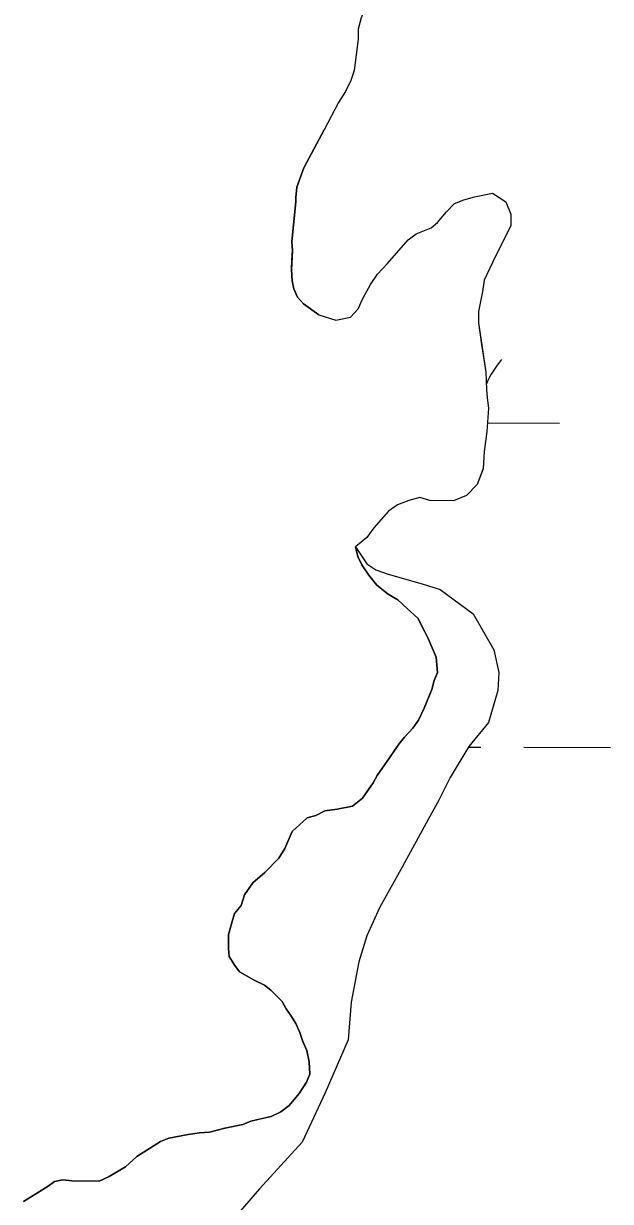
# Model space of a CAD drawing. Extents: x 3172297 to 3210190, y 958463 to 983887.
# Drawn here: x 3189888.6 to 3190105.7, y 972201.3 to 972637.6 of the extents above; entities that cross this region are included whole.
import ezdxf

# ---------------------------------------------------------------- set-up
doc = ezdxf.new("R2010")
doc.units = 0
for name, color, linetype in [('V-SITE-VEGE', 7, 'Continuous'), ('V-TOPO-SHOR', 7, 'Continuous'), ('V-WETL-SWMP', 7, 'Continuous')]:
    doc.layers.add(name, color=color, linetype=linetype)

msp = doc.modelspace()

# ---------------------------------------------------------------- linework, layer by layer
at = {"layer": 'V-SITE-VEGE'}
for p, q in [((3190013.43, 972639.69), (3190012.36, 972635.52)), ((3190012.39, 972631.8), (3190010.93, 972620.19)), ((3190012.36, 972635.52), (3190012.39, 972631.8)), ((3190010.93, 972620.19), (3190009.65, 972616.46)), ((3190009.65, 972616.46), (3190007.7, 972612.5)), ((3190007.7, 972612.5), (3190005.11, 972608.32)), ((3190005.11, 972608.32), (3189999.75, 972598.22)), ((3189999.75, 972598.22), (3189992.25, 972584.19)), ((3189992.25, 972584.19), (3189989.67, 972576.95)), ((3189989.67, 972576.95), (3189989.26, 972573.23)), ((3190055.48, 972573.43), (3190062.04, 972574.78)), ((3190062.04, 972574.78), (3190067.09, 972571.54)), ((3189989.27, 972571.69), (3189987.84, 972556.8)), ((3189989.26, 972573.23), (3189989.27, 972571.69)), ((3190045.01, 972567.88), (3190048.05, 972570.97)), ((3190048.05, 972570.97), (3190051.54, 972572.31)), ((3190051.54, 972572.31), (3190055.48, 972573.43)), ((3190067.09, 972571.54), (3190068.87, 972566.95)), ((3190041.75, 972563.92), (3190045.01, 972567.88)), ((3190068.87, 972566.95), (3190068.91, 972562.79)), ((3190033.9, 972559.7), (3190039.36, 972561.93)), ((3190039.36, 972561.93), (3190041.75, 972563.92)), ((3190068.91, 972562.79), (3190063.07, 972551.15)), ((3190023.25, 972548.69), (3190030.85, 972557.5)), ((3190030.85, 972557.5), (3190033.9, 972559.7)), ((3189988.08, 972553.52), (3189987.69, 972546.51)), ((3189987.84, 972556.8), (3189988.08, 972553.52)), ((3190019.55, 972544.72), (3190023.25, 972548.69)), ((3190063.07, 972551.15), (3190058.97, 972542.58)), ((3189987.69, 972546.51), (3189987.94, 972542.35)), ((3190016.95, 972540.98), (3190019.55, 972544.72)), ((3189987.94, 972542.35), (3189988.62, 972539.29)), ((3190014.14, 972535.71), (3190016.95, 972540.98)), ((3190058.97, 972542.58), (3190058.35, 972538.42)), ((3189988.62, 972539.29), (3189989.95, 972536.23)), ((3189989.95, 972536.23), (3189992.16, 972533.84)), ((3190012.42, 972531.97), (3190014.14, 972535.71)), ((3190058.35, 972538.42), (3190056.87, 972530.97)), ((3189992.16, 972533.84), (3189997.88, 972529.72)), ((3190009.59, 972528.89), (3190012.42, 972531.97)), ((3190056.87, 972530.97), (3190056.89, 972526.81)), ((3189997.88, 972529.72), (3190004.06, 972527.74)), ((3190004.06, 972527.74), (3190009.59, 972528.89)), ((3190056.89, 972526.81), (3190059.65, 972508.44)), ((3190059.65, 972508.44), (3190059.91, 972502.09)), ((3190059.91, 972502.09), (3190060.15, 972499.03)), ((3190060.15, 972499.03), (3190060.61, 972495.09)), ((3190060.61, 972495.09), (3190060.02, 972486.55)), ((3190060.02, 972486.55), (3190058.97, 972479.1)), ((3190058.97, 972479.1), (3190058.58, 972472.74)), ((3190058.58, 972472.74), (3190056.43, 972466.82)), ((3190056.43, 972466.82), (3190052.52, 972462.85)), ((3190035.23, 972462.08), (3190031.07, 972460.96)), ((3190038.96, 972461.01), (3190035.23, 972462.08)), ((3190052.52, 972462.85), (3190047.71, 972460.85)), ((3190023.66, 972456.96), (3190018.23, 972450.8)), ((3190026.93, 972459.39), (3190023.66, 972456.96)), ((3190031.07, 972460.96), (3190026.93, 972459.39)), ((3190047.71, 972460.85), (3190038.96, 972461.01)), ((3190018.23, 972450.8), (3190015.63, 972447.27)), ((3190015.63, 972447.27), (3190011.39, 972443.81)), ((3190011.39, 972443.81), (3190012.25, 972440.2)), ((3190012.25, 972440.2), (3190013.71, 972437.18)), ((3190013.71, 972437.18), (3190016.38, 972433.25)), ((3190016.38, 972433.25), (3190019.34, 972429.61)), ((3190019.34, 972429.61), (3190023.5, 972426.26)), ((3190023.5, 972426.26), (3190027.08, 972424.12)), ((3190027.08, 972424.12), (3190030.65, 972420.78)), ((3190030.65, 972420.78), (3190034.52, 972417.43)), ((3190034.52, 972417.43), (3190036.87, 972412.6)), ((3190036.87, 972412.6), (3190038.34, 972409.88)), ((3190038.34, 972409.88), (3190041.26, 972402.94)), ((3190041.26, 972402.94), (3190041.8, 972397.23)), ((3190041.8, 972397.23), (3190040.56, 972394.24)), ((3190040.56, 972394.24), (3190039.62, 972390.94)), ((3190039.62, 972390.94), (3190036.85, 972384.07)), ((3190036.85, 972384.07), (3190034.7, 972379.59)), ((3190034.7, 972379.59), (3190032.56, 972376.61)), ((3190032.56, 972376.61), (3190029.52, 972373.34)), ((3190027.39, 972370.66), (3190024.03, 972365.59)), ((3190029.52, 972373.34), (3190027.39, 972370.66)), ((3190024.03, 972365.59), (3190019.45, 972359.04)), ((3190017.92, 972356.35), (3190013.95, 972350.69)), ((3190019.45, 972359.04), (3190017.92, 972356.35)), ((3190010.31, 972347.73), (3190004.6, 972346.59)), ((3190013.95, 972350.69), (3190010.31, 972347.73)), ((3189993.45, 972343.41), (3189987.99, 972338.37)), ((3189996.76, 972344.27), (3189993.45, 972343.41)), ((3190000.09, 972346.04), (3189996.76, 972344.27)), ((3190004.6, 972346.59), (3190000.09, 972346.04)), ((3189987.99, 972338.37), (3189985.21, 972332.09)), ((3189985.21, 972332.09), (3189983.07, 972328.51)), ((3189983.07, 972328.51), (3189977.9, 972323.16)), ((3189977.9, 972323.16), (3189973.36, 972319.31)), ((3189973.36, 972319.31), (3189970.3, 972314.84)), ((3189970.3, 972314.84), (3189969.06, 972310.95)), ((3189969.06, 972310.95), (3189966.62, 972307.97)), ((3189965.69, 972304.98), (3189964.43, 972300.19)), ((3189966.62, 972307.97), (3189965.69, 972304.98)), ((3189964.43, 972300.19), (3189964.38, 972295.08)), ((3189964.38, 972295.08), (3189964.64, 972292.08)), ((3189964.64, 972292.08), (3189966.71, 972288.75)), ((3189966.71, 972288.75), (3189968.48, 972286.33)), ((3189968.48, 972286.33), (3189973.85, 972283.27)), ((3189973.85, 972283.27), (3189977.74, 972281.42)), ((3189977.74, 972281.42), (3189980.12, 972279.59)), ((3189980.12, 972279.59), (3189984.28, 972275.34)), ((3189984.28, 972275.34), (3189985.75, 972272.62)), ((3189985.75, 972272.62), (3189987.52, 972270.2)), ((3189987.52, 972270.2), (3189989.29, 972267.18)), ((3189989.29, 972267.18), (3189990.75, 972263.86)), ((3189990.75, 972263.86), (3189991.92, 972260.54)), ((3189991.92, 972260.54), (3189993.39, 972257.22)), ((3189993.39, 972257.22), (3189994.24, 972253.01)), ((3189994.24, 972253.01), (3189994.49, 972248.5)), ((3189994.49, 972248.5), (3189993.25, 972245.51)), ((3189993.25, 972245.51), (3189990.5, 972241.34)), ((3189990.5, 972241.34), (3189986.85, 972236.87)), ((3189983.82, 972234.5), (3189980.2, 972232.74)), ((3189986.85, 972236.87), (3189983.82, 972234.5)), ((3189969.66, 972229.86), (3189963.03, 972228.43)), ((3189972.67, 972231.02), (3189969.66, 972229.86)), ((3189980.2, 972232.74), (3189972.67, 972231.02)), ((3189949.49, 972226.18), (3189942.27, 972224.76)), ((3189953.7, 972226.73), (3189949.49, 972226.18)), ((3189957.31, 972226.99), (3189953.7, 972226.73)), ((3189963.03, 972228.43), (3189957.31, 972226.99)), ((3189939.25, 972223.59), (3189930.48, 972217.98)), ((3189942.27, 972224.76), (3189939.25, 972223.59)), ((3189930.48, 972217.98), (3189926.23, 972214.12)), ((3189926.23, 972214.12), (3189920.19, 972210.59)), ((3189900.04, 972208.71), (3189897.62, 972206.94)), ((3189903.06, 972209.28), (3189900.04, 972208.71)), ((3189906.35, 972208.94), (3189903.06, 972209.28)), ((3189916.56, 972208.83), (3189906.35, 972208.94)), ((3189920.19, 972210.59), (3189916.56, 972208.83)), ((3189897.62, 972206.94), (3189888.55, 972201.33))]:
    msp.add_line(p, q, dxfattribs=at)
at = {"layer": 'V-TOPO-SHOR'}
for points in [[(3190010.74, 972711.69), (3190012.1, 972705.57), (3190014.1, 972700.33), (3190017.46, 972690.07), (3190020.81, 972680.02), (3190025.5, 972666.26), (3190024.65, 972662.75), (3190023.36, 972659.02), (3190021.85, 972656.16), (3190017.96, 972649.79), (3190015.58, 972644.74), (3190013.43, 972639.69), (3190012.36, 972635.52), (3190012.39, 972631.8), (3190010.93, 972620.19), (3190009.65, 972616.46), (3190007.7, 972612.5), (3190005.11, 972608.32), (3189999.75, 972598.22)], [(3189997.88, 972529.72), (3189992.16, 972533.84), (3189989.95, 972536.23), (3189988.62, 972539.29), (3189987.94, 972542.35), (3189987.69, 972546.51), (3189987.89, 972549.79), (3189988.08, 972553.52), (3189987.84, 972556.8), (3189989.27, 972571.69), (3189989.26, 972573.23), (3189989.67, 972576.95), (3189992.25, 972584.19), (3189999.75, 972598.22)], [(3189997.88, 972529.72), (3190004.06, 972527.74), (3190009.59, 972528.89), (3190012.42, 972531.97), (3190014.14, 972535.71), (3190016.95, 972540.98), (3190019.55, 972544.72), (3190023.25, 972548.69), (3190030.85, 972557.5), (3190033.9, 972559.7), (3190039.36, 972561.93), (3190041.75, 972563.92), (3190045.01, 972567.88), (3190048.05, 972570.97), (3190051.54, 972572.31), (3190055.48, 972573.43), (3190062.04, 972574.78), (3190067.09, 972571.54), (3190068.87, 972566.95), (3190068.91, 972562.79), (3190065.45, 972555.76), (3190063.07, 972551.15), (3190058.97, 972542.58), (3190058.35, 972538.42), (3190056.86, 972530.97), (3190056.89, 972526.81), (3190058.04, 972518.71), (3190059.65, 972508.44), (3190059.91, 972502.09), (3190060.15, 972499.03), (3190060.61, 972495.09), (3190060.02, 972486.55), (3190058.97, 972479.1), (3190058.58, 972472.74), (3190056.43, 972466.82), (3190052.52, 972462.85), (3190047.71, 972460.85), (3190038.96, 972461.01), (3190035.23, 972462.08), (3190031.07, 972460.96), (3190026.93, 972459.39), (3190023.66, 972456.96), (3190018.23, 972450.8), (3190015.63, 972447.27), (3190011.39, 972443.81)], [(3189888.55, 972201.33), (3189893.69, 972204.58), (3189897.62, 972206.94), (3189900.04, 972208.71), (3189903.06, 972209.28), (3189906.35, 972208.94), (3189916.56, 972208.83), (3189920.19, 972210.59), (3189926.23, 972214.13), (3189930.48, 972217.98), (3189936.53, 972221.82), (3189939.25, 972223.59), (3189942.27, 972224.76), (3189949.49, 972226.18), (3189953.7, 972226.73), (3189957.31, 972226.99), (3189963.03, 972228.43), (3189969.66, 972229.86), (3189972.67, 972231.02), (3189976.28, 972231.89), (3189980.2, 972232.74), (3189983.82, 972234.5), (3189986.85, 972236.87), (3189990.5, 972241.34), (3189993.25, 972245.51), (3189994.49, 972248.5), (3189994.24, 972253.01), (3189993.39, 972257.22), (3189991.92, 972260.54), (3189990.75, 972263.86), (3189989.29, 972267.18), (3189987.52, 972270.2), (3189985.75, 972272.62), (3189984.28, 972275.34), (3189980.12, 972279.59), (3189977.74, 972281.42), (3189973.85, 972283.27), (3189968.48, 972286.33), (3189966.71, 972288.75), (3189964.64, 972292.08), (3189964.38, 972295.08), (3189964.42, 972299.29), (3189964.43, 972300.19), (3189965.69, 972304.98), (3189966.62, 972307.97), (3189969.06, 972310.95), (3189970.3, 972314.84), (3189973.36, 972319.31), (3189977.9, 972323.16), (3189983.07, 972328.51), (3189985.21, 972332.09), (3189987.99, 972338.37), (3189993.45, 972343.41), (3189996.76, 972344.27), (3190000.08, 972346.04), (3190004.6, 972346.59), (3190010.31, 972347.73), (3190013.95, 972350.69), (3190017.92, 972356.35), (3190019.45, 972359.04), (3190024.03, 972365.59), (3190027.39, 972370.66), (3190029.52, 972373.34), (3190032.56, 972376.61), (3190034.7, 972379.59), (3190036.85, 972384.07), (3190039.63, 972390.94), (3190040.56, 972394.24), (3190041.8, 972397.23), (3190041.26, 972402.94), (3190038.34, 972409.88), (3190036.87, 972412.6), (3190034.52, 972417.43), (3190030.65, 972420.78), (3190027.08, 972424.12), (3190023.5, 972426.26), (3190019.34, 972429.61), (3190016.38, 972433.25), (3190013.71, 972437.18), (3190012.25, 972440.2), (3190011.39, 972443.81)]]:
    msp.add_lwpolyline(points, dxfattribs=at)
at = {"layer": 'V-WETL-SWMP'}
for p, q in [((3190060.23, 972489.69), (3190086.88, 972489.62)), ((3190053.28, 972369.63), (3190057.74, 972369.62)), ((3190073.74, 972369.58), (3190105.74, 972369.5))]:
    msp.add_line(p, q, dxfattribs=at)
msp.add_lwpolyline([(3190013.43, 972639.69), (3190012.36, 972635.52), (3190012.39, 972631.8), (3190010.93, 972620.19), (3190009.65, 972616.46), (3190007.7, 972612.5), (3190005.11, 972608.32), (3189999.75, 972598.22), (3189992.25, 972584.19), (3189989.67, 972576.95), (3189989.26, 972573.23), (3189989.27, 972571.69), (3189987.84, 972556.8), (3189988.08, 972553.52), (3189987.69, 972546.51), (3189987.94, 972542.35), (3189988.62, 972539.29), (3189989.95, 972536.23), (3189992.16, 972533.84), (3189997.88, 972529.72), (3190004.06, 972527.74), (3190009.59, 972528.89), (3190012.42, 972531.97), (3190014.14, 972535.71), (3190016.95, 972540.98), (3190019.55, 972544.72), (3190023.25, 972548.69), (3190030.85, 972557.49), (3190033.9, 972559.7), (3190039.36, 972561.93), (3190041.75, 972563.92), (3190045.01, 972567.88), (3190048.05, 972570.97), (3190051.54, 972572.31), (3190055.48, 972573.43), (3190062.04, 972574.78), (3190067.09, 972571.54), (3190068.88, 972566.95), (3190068.9, 972562.79), (3190065.45, 972555.76), (3190063.07, 972551.15), (3190058.97, 972542.58), (3190058.35, 972538.42), (3190056.86, 972530.97), (3190056.89, 972526.81), (3190058.04, 972518.71), (3190059.65, 972508.44), (3190059.91, 972502.09), (3190060.15, 972499.03), (3190060.61, 972495.09), (3190060.02, 972486.55), (3190058.97, 972479.1), (3190058.58, 972472.75), (3190056.43, 972466.82), (3190052.52, 972462.85), (3190047.71, 972460.85), (3190038.96, 972461.01), (3190035.23, 972462.08), (3190031.08, 972460.95), (3190026.93, 972459.39), (3190023.66, 972456.96), (3190018.23, 972450.8), (3190015.63, 972447.28), (3190011.39, 972443.81), (3190015.57, 972437.48), (3190018.98, 972435.25), (3190023.49, 972433.69), (3190036.08, 972430.11), (3190042.78, 972427.98), (3190054.89, 972418.92), (3190062.57, 972405.66), (3190064.4, 972397.27), (3190064.05, 972390.54), (3190060.62, 972378.78), (3190053.38, 972369.8), (3190046.39, 972358.35), (3190042.18, 972350.02), (3190038.26, 972342.79), (3190028.73, 972325.33), (3190020.32, 972310.05), (3190015.54, 972299.68), (3190012.66, 972290.1), (3190009.75, 972275.17), (3190008.63, 972261.18), (3190000.17, 972241.51), (3189991.6, 972223.35), (3189975.89, 972205.96), (3189954.34, 972181.22)], dxfattribs=at)
msp.add_arc((3190092.12, 972490.08), 35.25, 139.0865, 156.4127, dxfattribs=at)

doc.saveas('drawing.dxf')
